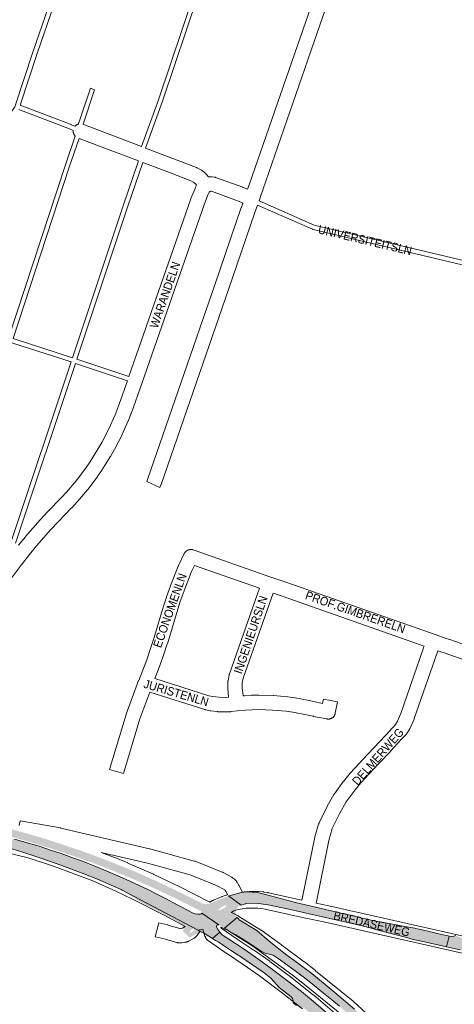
# Paper-space layout 'Layout1' of a CAD drawing. Header units: metres. Extents: x 123097 to 144122, y 392739 to 407589.
# Tile 227 of 510: x 130832 to 131224, y 396534 to 397422. Entities that reach past the tile are written whole.
import ezdxf
from ezdxf.enums import TextEntityAlignment as Align

# ---------------------------------------------------------------- set-up
doc = ezdxf.new("R2010")
doc.units = ezdxf.units.M
doc.header["$MEASUREMENT"] = 0
for name, color, linetype, lineweight in [('gs-anno-wegen algemeen tekst', 7, 'Continuous', 0), ('gs-knt-aanvullende hoofdweg', 7, 'Continuous', 0), ('gs-knt-hoofdweg', 7, 'Continuous', 0), ('gs-knt-paden', 7, 'Continuous', 0), ('gs-knt-wegen algemeen', 7, 'Continuous', 0), ('ir-ARC-asfalt-hoofdwegen-te inspecteren', 5, 'Continuous', 0)]:
    doc.layers.add(name, color=color, linetype=linetype, lineweight=lineweight)
doc.styles.add('Style-Arial', font='arial.ttf')

psp = doc.layouts.get("Layout1")

# ---------------------------------------------------------------- hatches: boundary and pattern name
at = {"layer": 'ir-ARC-asfalt-hoofdwegen-te inspecteren', "linetype": 'Continuous', "lineweight": 13}
h = psp.add_hatch(color=5, dxfattribs=at)
h.paths.add_polyline_path([(131016.479, 396602.944), (131013.167, 396604.845), (131011.478, 396605.867), (130996.031, 396616.654), (130995.919, 396617.625), (130995.231, 396618.319), (130988.849, 396621.601), (130982.981, 396624.619), (130968.636, 396631.685), (130966.412, 396632.733), (130954.157, 396638.505), (130941.363, 396644.181), (130927.548, 396650.084), (130913.639, 396655.749), (130896.666, 396662.257), (130880.734, 396667.944), (130878.644, 396668.654), (130856.988, 396675.868), (130846.942, 396678.958), (130835.854, 396682.224), (130826.18, 396684.927), (130816.498, 396687.513), (130806.476, 396690.074), (130792.671, 396693.46), (130789.689, 396693.984), (130779.333, 396694.213), (130774.378, 396694.643), (130769.505, 396695.636), (130769.407, 396695.658), (130760.612, 396697.634), (130760.514, 396697.656), (130751.107, 396699.802), (130743.593, 396703.007), (130743.845, 396704.107), (130743.785, 396704.513), (130743.449, 396704.75), (130738.746, 396705.815), (130736.738, 396706.288), (130734.403, 396706.81), (130733.691, 396706.729), (130733.232, 396706.179), (130719.504, 396710.292), (130718.411, 396710.557), (130716.351, 396711.024), (130711.61, 396712.116), (130712.919, 396718.438), (130731.452, 396714.47), (130731.557, 396714.449), (130746.632, 396711.447), (130746.944, 396713.396), (130806.546, 396699.583), (130808.707, 396698.921), (130824.409, 396692.4), (130826.327, 396691.772), (130842.382, 396687.192), (130852.533, 396684.206), (130868.652, 396679.068), (130885.282, 396673.486), (130898.296, 396668.801), (130911.225, 396663.85), (130916.374, 396661.817), (130922.551, 396659.378), (130935.229, 396654.231), (130949.65, 396647.908), (130956.651, 396644.688), (130971.638, 396637.595), (130986.013, 396630.531), (130987.595, 396629.729), (130996.179, 396625.379), (130998.055, 396624.834), (131000, 396624.651), (131002.111, 396624.869), (131004.134, 396625.512), (131011.221, 396628.594), (131015.678, 396630.393), (131020.207, 396632.001), (131031.672, 396623.751), (131031.278, 396623.735), (131029.27, 396622.539), (131027.744, 396620.768), (131026.859, 396618.604), (131026.706, 396616.272), (131026.721, 396616.17), (131026.851, 396615.301), (131027.096, 396614.384), (131027.908, 396612.889), (131028.082, 396612.635)])
h.paths.add_polyline_path([(131011.526, 396618.973), (131011.187, 396619.388), (131011.349, 396619.898), (131013.906, 396622.11), (131016.899, 396623.683), (131017.574, 396623.656), (131018.072, 396623.199), (131018.157, 396622.529), (131017.789, 396621.962), (131012.058, 396619.03)], flags=16)
for points in [[(130735.905, 396696.105), (130737.995, 396695.614), (130755.783, 396691.487), (130789.498, 396683.674), (130804.038, 396680.121), (130812.222, 396677.922), (130824.831, 396674.426), (130837.409, 396670.732), (130850.276, 396666.495), (130864.799, 396661.406), (130877.104, 396656.919), (130889.805, 396652.114), (130902.066, 396647.098), (130914.471, 396641.887), (130923.459, 396637.931), (130924.477, 396637.384), (130997.84, 396598.45), (131002.401, 396595.678), (131005.677, 396593.687), (131012.235, 396599.469), (131010.495, 396601.916), (131009.371, 396603.819), (131009.198, 396604.779), (131009.643, 396605.647), (131010.523, 396606.067), (131011.478, 396605.867), (130996.031, 396616.654), (130995.52, 396615.821), (130994.604, 396615.481), (130992.422, 396615.625), (130990.267, 396615.999), (130988.415, 396616.51), (130986.654, 396617.279), (130983.675, 396618.801), (130968.911, 396626.85), (130964.649, 396629.046), (130958.02, 396632.461), (130946.792, 396638.068), (130935.622, 396643.322), (130924.585, 396648.372), (130912.563, 396653.598), (130900.523, 396658.653), (130897.74, 396659.769), (130888.438, 396663.352), (130879.044, 396666.744), (130869.288, 396670.189), (130859.84, 396673.446), (130850.365, 396676.56), (130846.557, 396677.705), (130840.776, 396679.444), (130827.255, 396683.167), (130808.184, 396686.294), (130805.697, 396686.851), (130791.82, 396690.015), (130769.398, 396695.155), (130769.505, 396695.636), (130769.407, 396695.658), (130769.3, 396695.177), (130760.51, 396697.148), (130760.612, 396697.634), (130760.514, 396697.656), (130760.412, 396697.171), (130750.979, 396699.302), (130751.107, 396699.802), (130743.593, 396703.007), (130743.3, 396701.728), (130743.055, 396701.409), (130742.664, 396701.317), (130740.699, 396701.782), (130738.519, 396702.466), (130736.583, 396703.173), (130734.871, 396704.056), (130733.388, 396705.286), (130733.199, 396705.713), (130733.232, 396706.179), (130719.504, 396710.292), (130719.406, 396709.802), (130717.732, 396700.369)], [(131144.995, 396603.996), (131149.889, 396602.713), (131152.706, 396601.952), (131172.577, 396596.581), (131179.523, 396594.79), (131186.647, 396592.906), (131193.945, 396591.234), (131216.713, 396586.053), (131218.984, 396595.794), (131218.217, 396595.961), (131212.041, 396597.417), (131204.817, 396599.077), (131191.956, 396602.052), (131188.662, 396602.815), (131187.941, 396602.958), (131184.326, 396603.675), (131179.082, 396604.582), (131156.966, 396608.577), (131152.737, 396609.45), (131102.358, 396621.009), (131080.408, 396626.162), (131077.093, 396627.062), (131059.309, 396631.981), (131050.996, 396634.071), (131046.23, 396635.061), (131041.39, 396635.577), (131036.522, 396635.616), (131031.674, 396635.176), (131022.82, 396632.803), (131020.207, 396632.001), (131031.672, 396623.751), (131033.813, 396624.447), (131034.136, 396624.65), (131035.887, 396624.976), (131035.833, 396625.318), (131042.507, 396625.52), (131049.168, 396625.072), (131055.755, 396623.979), (131074.382, 396620.153), (131075.844, 396619.833), (131078.346, 396619.286), (131081.053, 396618.69), (131087.779, 396617.209), (131090.297, 396616.648), (131092.94, 396616.068), (131094.482, 396615.729), (131107.497, 396612.714), (131135.487, 396606.261), (131144.32, 396604.158)], [(131018.425, 396601.798), (131021.795, 396599.808), (131026.649, 396596.87), (131036.356, 396590.916), (131049.674, 396582.394), (131051.386, 396581.299), (131053.266, 396580.528), (131060.269, 396578.751), (131064.94, 396575.65), (131073.67, 396569.47), (131080.16, 396564.54), (131087.43, 396559.23), (131095.58, 396552.781), (131104.35, 396545.6), (131113.37, 396538.43), (131120.06, 396532.75), (131137.47, 396517.3), (131146.46, 396508.87), (131155.33, 396500), (131175.9, 396478.49), (131193.19, 396458.99), (131209.824, 396439.545), (131216.788, 396431.422), (131222.186, 396436.004), (131215.292, 396444.124), (131196.27, 396466.42), (131165.13, 396500), (131154.85, 396510.23), (131151.071, 396513.732), (131150.62, 396514.15), (131150.018, 396514.91), (131139.86, 396524.44), (131133.59, 396530.05), (131116.11, 396545.08), (131095.19, 396562.13), (131079.17, 396574.23), (131072.69, 396578.82), (131056.68, 396591.15), (131045.65, 396600.78), (131029.916, 396610.562), (131029.448, 396611.091), (131028.082, 396612.635), (131016.479, 396602.944)], [(131419.779, 396556.134), (131427.895, 396555.11), (131428.768, 396562.032), (131409.987, 396564.39), (131403.527, 396565.19), (131399.069, 396565.795), (131392.209, 396566.619), (131328.159, 396574.898), (131313.227, 396576.864), (131300.991, 396578.529), (131294.121, 396579.488), (131293.66, 396579.552), (131285.732, 396580.703), (131271.916, 396583.141), (131257.188, 396585.86), (131248.349, 396587.576), (131242.069, 396589.125), (131233.323, 396592.596), (131225.107, 396596.403), (131223.116, 396595.82), (131221.051, 396595.615), (131218.984, 396595.794), (131216.713, 396586.053), (131222.068, 396584.835), (131228.923, 396583.376), (131250.742, 396579.256), (131261.421, 396577.255), (131279.745, 396574.259), (131286.41, 396573.231), (131294.759, 396572.166), (131302.757, 396571.169), (131345.573, 396565.615), (131357.078, 396564.118), (131388.047, 396560.093)]]:
    psp.add_hatch(color=5, dxfattribs=at).paths.add_polyline_path(points, flags=0)
at = {"layer": 'ir-ARC-asfalt-hoofdwegen-te inspecteren', "linetype": 'Continuous', "lineweight": 13, "extrusion": (0, 0, -1)}
h = psp.add_hatch(color=5, dxfattribs=at)
h.paths.add_polyline_path([(-130985.1, 396594.331), (-130986.857, 396595.485), (-130991.808, 396598.303), (-130992.898, 396598.824), (-130994.088, 396599.034), (-130995.784, 396598.871), (-130997.84, 396598.45), (-130924.477, 396637.384), (-130925.698, 396636.661), (-130941.131, 396626.373), (-130947.174, 396623.208), (-130955.83, 396618.831), (-130967.51, 396612.675), (-130974.916, 396608.707), (-130978.386, 396606.279), (-130979.553, 396604.635), (-130980.032, 396602.677), (-130979.725, 396601.805), (-130979.226, 396601.026), (-130978.811, 396600.636)])
h.paths.add_polyline_path([(-130985.826, 396598.618), (-130989.16, 396600.885), (-130989.511, 396601.578), (-130989.284, 396602.321), (-130988.606, 396602.701), (-130987.854, 396602.505), (-130986.32, 396601.09), (-130985.141, 396599.368), (-130985.217, 396598.75)], flags=16)
psp.add_hatch(color=5, dxfattribs=at).paths.add_polyline_path([(-131076.582, 396541.234), (-131077.77, 396539.585), (-131078.359, 396537.64), (-131078.287, 396535.609), (-131081.468, 396533.179), (-131084.534, 396530.716), (-131085.569, 396531.353), (-131086.773, 396531.51), (-131087.937, 396531.162), (-131102.124, 396519.281), (-131114.829, 396512.45), (-131128.209, 396500), (-131130.89, 396497.01), (-131159.44, 396468.2), (-131175.09, 396451.3), (-131189.512, 396435.156), (-131192.43, 396431.89), (-131205.78, 396416.51), (-131216.072, 396404.514), (-131221.514, 396409.167), (-131221.302, 396409.415), (-131211.759, 396420.798), (-131207.52, 396425.76), (-131187.41, 396448.74), (-131166.47, 396471.47), (-131145.87, 396492.64), (-131138.171, 396500), (-131124.15, 396513.05), (-131111.52, 396524.35), (-131095.001, 396538.42), (-131085.89, 396545.83), (-131077.48, 396552.36), (-131073.41, 396555.63), (-131057.31, 396567.7), (-131048.565, 396573.959), (-131047.46, 396574.75), (-131034.173, 396583.964), (-131018.659, 396594.294), (-131015.374, 396596.38), (-131014.572, 396596.981), (-131013.798, 396597.64), (-131013.688, 396597.768), (-131012.235, 396599.469), (-131005.677, 396593.687), (-131007.475, 396592.594), (-131008.578, 396591.924), (-131010.91, 396590.58), (-131014.44, 396588.21), (-131017.421, 396586.216), (-131021.86, 396583.24), (-131028.93, 396578.76), (-131030.04, 396577.981), (-131032.21, 396576.46), (-131039.2, 396571.811), (-131045.59, 396567.21), (-131052.16, 396562.62), (-131058.205, 396557.98), (-131065.878, 396549.475)], flags=0)

# ---------------------------------------------------------------- linework, layer by layer
at = {"layer": 'gs-knt-aanvullende hoofdweg', "color": 7, "linetype": 'Continuous', "flags": 128}
for points in [[(131003.332, 396626.484), (131005.882, 396627.871), (131006.223, 396628.046), (131006.573, 396628.203), (131013.719, 396631.191), (131014.08, 396631.331), (131014.449, 396631.452), (131019.357, 396632.932)], [(131032.683, 396635.589), (131034.266, 396635.811), (131034.55, 396635.845), (131034.836, 396635.868), (131038.702, 396636.111), (131038.992, 396636.124), (131039.282, 396636.125), (131047.027, 396636.012), (131047.317, 396636.002), (131047.607, 396635.981), (131051.464, 396635.625), (131051.657, 396635.605), (131051.85, 396635.58), (131055.684, 396635.024), (131055.96, 396634.979), (131056.234, 396634.924), (131079.412, 396629.782), (131086.327, 396628.248)], [(131233.631, 396579.896), (131233.42, 396579.941), (131233.331, 396579.961), (131107.392, 396608.516), (131089.7, 396612.116), (131089.571, 396612.143), (131076.159, 396615.119), (131053.255, 396620.2), (131049.89, 396620.687), (131046.516, 396620.998), (131039.354, 396621.103), (131036.064, 396620.896), (131030.799, 396620.159), (131026.394, 396619.305), (131024.847, 396618.57), (131022.556, 396617.144)], [(131099.063, 396625.539), (131110.468, 396623.218), (131110.627, 396623.184), (131110.632, 396623.183), (131110.635, 396623.182)], [(131110.635, 396623.182), (131230.341, 396596.04)]]:
    psp.add_lwpolyline(points, dxfattribs=at)
at = {"layer": 'gs-knt-hoofdweg', "color": 7, "linetype": 'Continuous', "flags": 128}
for points in [[(130981.203, 396604.414), (130962.636, 396614.441), (130933.696, 396629.041), (130918.557, 396636.37), (130897.933, 396645.715), (130862.465, 396659.008), (130839.511, 396666.502), (130808.234, 396673.973)], [(130905.418, 396671.304), (130917.445, 396666.695), (130917.623, 396666.624), (130929.368, 396661.798), (130929.544, 396661.723), (130952.652, 396651.573), (130952.885, 396651.466), (130975.658, 396640.581), (130975.835, 396640.494), (131002.821, 396626.771), (131003.147, 396626.595), (131003.332, 396626.484)], [(131022.556, 396617.144), (131023.979, 396616.425), (131028.74, 396614.019), (131029.061, 396613.847), (131029.37, 396613.663), (131029.373, 396613.662), (131029.377, 396613.659)], [(131029.377, 396613.659), (131049.984, 396600.775), (131050.196, 396600.637), (131050.404, 396600.493), (131068.04, 396587.848), (131068.158, 396587.762), (131088.388, 396572.692), (131088.541, 396572.575), (131098.522, 396564.761), (131098.639, 396564.668), (131132.443, 396537.17), (131132.618, 396537.023), (131132.79, 396536.87), (131152.45, 396518.913)], [(131122.155, 396524.887), (131088.587, 396552.193), (131078.741, 396559.902), (131058.646, 396574.871), (131041.276, 396587.326), (131021.189, 396599.885), (131018.257, 396601.367), (131016.753, 396602.127), (131013.46, 396603.791), (131013.309, 396603.782), (131013.514, 396603.075), (131028.029, 396593.192), (131042.433, 396583.586), (131042.595, 396583.475), (131057.302, 396573.138), (131057.481, 396573.009), (131077.334, 396558.22), (131077.537, 396558.063), (131096.803, 396542.729), (131097.001, 396542.566), (131115.954, 396526.464)], [(130997.138, 396602.031), (130992.583, 396601.239)], [(131086.727, 396530.275), (131067.661, 396545.449), (131048, 396560.095), (131033.463, 396570.312), (131019.109, 396579.885), (131019.045, 396579.928), (131002.113, 396591.456), (131002.017, 396591.523), (131001.794, 396591.686), (131001.706, 396591.753), (131001.486, 396591.93), (131001.406, 396591.998), (131001.191, 396592.19), (131001.118, 396592.257), (131000.908, 396592.463), (131000.843, 396592.53), (131000.64, 396592.75), (131000.582, 396592.816), (131000.386, 396593.05), (131000.335, 396593.113), (131000.146, 396593.362), (131000.103, 396593.423), (130999.923, 396593.685), (130999.885, 396593.743), (130999.715, 396594.019), (130999.684, 396594.074), (130999.525, 396594.363), (130999.498, 396594.414), (130999.351, 396594.716), (130999.33, 396594.762), (130999.195, 396595.077), (130999.178, 396595.118), (130999.056, 396595.445), (130999.044, 396595.481), (130998.936, 396595.819), (130998.927, 396595.85), (130997.138, 396602.031)]]:
    psp.add_lwpolyline(points, dxfattribs=at)
at = {"layer": 'gs-knt-paden', "color": 7, "linetype": 'Continuous', "flags": 128}
for points in [[(130875.669, 397496.317), (130746.521, 397429.513), (130738.703, 397351.165), (130814.232, 397324.908), (130827.676, 397343.249), (130827.951, 397344.084), (130843.914, 397392.546), (130843.923, 397392.571), (130874.589, 397481.617), (130876.359, 397495.006), (130875.669, 397496.317)], [(130878.455, 397480.499), (130847.728, 397391.275), (130832.371, 397344.653), (130878.306, 397327.235), (130878.359, 397327.214), (130878.412, 397327.192), (130881.729, 397325.712)], [(130941.617, 397307.536), (130956.947, 397349.6), (130989.149, 397445.382)], [(130992.961, 397444.108), (130960.749, 397348.294), (130960.733, 397348.247), (130945.375, 397306.107)], [(130899.473, 397358.7), (130889.049, 397327.799), (130889.004, 397327.539)], [(130880.176, 397322.003), (130876.827, 397323.497), (130831.102, 397340.834)], [(130822.251, 397135.766), (130872.878, 397290.207), (130872.889, 397290.241), (130882.12, 397316.804)], [(130885.701, 397314.866), (130876.692, 397288.938), (130826.072, 397134.516), (130879.704, 397117.115)], [(130879.704, 397117.115), (130925.306, 397254.02), (130925.311, 397254.034), (130939.13, 397294.552)], [(130942.89, 397293.123), (130929.118, 397252.743), (130883.521, 397115.855)], [(131311.943, 397181.628), (131096.32, 397232.782), (131096.231, 397232.805), (131096.144, 397232.833), (131096.057, 397232.864), (131095.972, 397232.899), (131046.388, 397254.787)], [(131047.693, 397258.605), (131097.427, 397236.651), (131311.945, 397185.758)], [(130815.427, 396947.667), (130820.235, 396946.704), (130822.476, 396947.341), (130824.398, 396951.425), (130878.433, 397113.302), (130824.821, 397130.695), (130781.384, 396997.966), (130781.364, 396997.908), (130781.343, 396997.85), (130772.813, 396976.337), (130772.331, 396972.287), (130774.36, 396969.804), (130815.423, 396947.668), (130815.427, 396947.667)], [(130929.002, 397096.342), (130882.25, 397112.042), (130828.174, 396950.039)], [(130883.521, 397115.855), (130930.332, 397100.135)]]:
    psp.add_lwpolyline(points, dxfattribs=at)
psp.add_lwpolyline([(130884.96, 397327.747), (130885.115, 397328.638), (130885.129, 397328.714), (130885.147, 397328.789), (130885.167, 397328.864), (130885.19, 397328.937), (130895.665, 397359.988, -0.3849294), (130895.677, 397359.994), (130899.464, 397358.716), (130899.468, 397358.715, -0.4062115), (130899.475, 397358.703), (130899.473, 397358.7)], format="xyb", dxfattribs=at)
at = {"layer": 'gs-knt-wegen algemeen', "color": 7, "linetype": 'Continuous', "flags": 128}
for points in [[(130945.375, 397306.107), (130971.5, 397296.175), (130971.538, 397296.16), (130991.237, 397288.526), (130991.478, 397288.427), (130991.715, 397288.318), (130991.947, 397288.2), (130995.702, 397286.198), (130995.955, 397286.056), (130996.201, 397285.902), (130996.441, 397285.738), (130996.673, 397285.563), (130996.897, 397285.377), (130999.596, 397283.042), (130999.817, 397282.842), (131000.028, 397282.633), (131000.23, 397282.414), (131000.421, 397282.186), (131002.14, 397280.036), (131003.814, 397280.237), (131004.087, 397280.264), (131004.361, 397280.28), (131004.635, 397280.284), (131004.909, 397280.276), (131005.182, 397280.257), (131005.454, 397280.227), (131007.196, 397279.993), (131007.472, 397279.95), (131007.746, 397279.896), (131008.017, 397279.829), (131008.285, 397279.751), (131008.55, 397279.662), (131033.059, 397270.779), (131033.264, 397270.701), (131033.466, 397270.616), (131037.277, 397268.937), (131037.287, 397268.933), (131038.903, 397272.969), (131087.473, 397413.308), (131087.475, 397413.315), (131123.345, 397516.577, -0.385088)], [(131046.388, 397254.787), (131043.991, 397248.129), (131020.219, 397178.734), (131020.213, 397178.718), (130959.45, 397002.861), (130959.349, 397002.589), (130959.236, 397002.321), (130958.296, 397000.226, -0.3843025), (130958.283, 397000.222), (130946.423, 397005.546, -0.3843008), (130946.418, 397005.559), (130947.239, 397007.388), (131007.904, 397182.962), (131031.69, 397252.397), (131031.724, 397252.492), (131033.118, 397256.365), (131031.725, 397257.156), (131028.417, 397258.613), (131004.773, 397267.182), (131004.547, 397267.212), (131004.277, 397267.179), (131003.676, 397266.957), (131003.231, 397266.681), (131003.107, 397266.604), (131002.827, 397266.252), (131001.935, 397264.513), (130998.421, 397255.82), (130941.989, 397094.021), (130941.981, 397094), (130932.631, 397067.485), (130932.545, 397067.253), (130929.937, 397060.668), (130929.829, 397060.413), (130924.059, 397047.477), (130923.982, 397047.31), (130923.9, 397047.146), (130917.409, 397034.557), (130917.278, 397034.315), (130913.769, 397028.162), (130913.627, 397027.925), (130906.094, 397015.93), (130905.943, 397015.7), (130901.926, 397009.867), (130901.764, 397009.643), (130893.243, 396998.328), (130893.124, 396998.174), (130892.999, 396998.023), (130884.047, 396987.511), (130883.876, 396987.318), (130878.94, 396981.967), (130878.823, 396981.844), (130866.838, 396969.513), (130860.146, 396962.331), (130847.109, 396947.467), (130840.862, 396939.899), (130833.261, 396930.254), (130821.64, 396914.484)], [(130925.477, 396742.323), (130925.472, 396742.323), (130913.022, 396746.068, -0.3845874), (130913.016, 396746.08), (130927.875, 396795.482), (130927.935, 396795.672), (130928.001, 396795.86), (130939.195, 396826.199), (130939.227, 396826.284), (130946.421, 396844.977), (130949.613, 396854.02), (130952.62, 396863.13), (130961.075, 396891.261), (130961.118, 396891.399), (130964.368, 396901.398), (130964.407, 396901.516), (130967.847, 396911.45), (130967.938, 396911.696), (130974.889, 396929.424), (130974.985, 396929.655), (130975.089, 396929.881), (130980.299, 396940.66), (130980.421, 396940.898), (130980.499, 396941.037), (130980.578, 396941.175), (130980.663, 396941.311), (130980.749, 396941.445), (130980.84, 396941.577), (130980.933, 396941.706), (130981.031, 396941.833), (130981.13, 396941.958), (130981.234, 396942.08), (130981.339, 396942.2), (130981.448, 396942.316), (130981.559, 396942.431), (130981.674, 396942.542), (130981.791, 396942.652), (130981.911, 396942.757), (130982.033, 396942.86), (130982.158, 396942.959), (130982.285, 396943.057), (130982.415, 396943.149), (130982.546, 396943.24), (130982.68, 396943.327), (130982.816, 396943.411), (130982.954, 396943.491), (130983.094, 396943.569), (130983.236, 396943.641), (130983.379, 396943.712), (130983.525, 396943.778), (130983.671, 396943.841), (130983.82, 396943.9), (130983.97, 396943.956), (130984.121, 396944.008), (130984.273, 396944.056), (130984.427, 396944.1), (130984.581, 396944.141), (130984.737, 396944.178), (130984.893, 396944.211), (130985.05, 396944.24), (130985.207, 396944.266), (130985.366, 396944.287), (130985.525, 396944.305), (130985.684, 396944.318), (130985.843, 396944.328), (130986.003, 396944.333), (130986.163, 396944.336), (130986.322, 396944.333), (130986.482, 396944.328), (130986.641, 396944.317), (130986.8, 396944.304), (130986.959, 396944.286), (130987.118, 396944.265), (130987.275, 396944.239), (130987.432, 396944.21), (130987.588, 396944.177), (130987.744, 396944.14), (130987.898, 396944.099), (130988.052, 396944.055), (130988.204, 396944.006), (130988.302, 396943.973)], [(131033.244, 396812.405), (131034.325, 396812.502), (131034.548, 396812.518), (131040.902, 396812.869), (131041.139, 396812.878), (131047.203, 396812.992), (131047.503, 396812.991), (131060.282, 396812.642), (131060.485, 396812.633), (131060.689, 396812.618), (131073.421, 396811.47), (131073.724, 396811.435), (131080.057, 396810.563), (131080.358, 396810.514), (131092.928, 396808.178), (131093.227, 396808.115), (131099.336, 396806.68), (131104.879, 396805.586), (131105.643, 396809.455, -0.3706276), (131105.654, 396809.462), (131118.41, 396806.943, -0.3706269), (131118.417, 396806.933), (131116.392, 396796.677), (131116.322, 396796.365), (131116.237, 396796.057), (131116.138, 396795.753), (131116.023, 396795.455), (131115.894, 396795.163), (131115.751, 396794.877), (131115.594, 396794.599), (131115.423, 396794.329), (131115.239, 396794.067), (131115.043, 396793.815), (131114.835, 396793.573), (131114.615, 396793.341), (131114.384, 396793.121), (131114.142, 396792.912), (131113.89, 396792.715), (131113.629, 396792.53), (131113.36, 396792.359), (131113.082, 396792.201), (131112.797, 396792.057), (131112.505, 396791.927), (131112.207, 396791.812), (131111.904, 396791.711), (131111.596, 396791.625), (131111.284, 396791.555), (131110.969, 396791.5), (131110.652, 396791.46), (131110.334, 396791.436), (131110.014, 396791.428), (131109.695, 396791.435), (131109.376, 396791.458), (131109.059, 396791.497), (131108.744, 396791.551), (131096.7, 396793.929), (131096.472, 396793.979), (131090.398, 396795.406), (131078.13, 396797.686), (131072.099, 396798.516), (131059.722, 396799.632), (131047.297, 396799.971), (131041.502, 396799.862), (131035.378, 396799.524), (131028.115, 396798.872), (131022.254, 396798.149), (131022.034, 396798.126), (131021.814, 396798.11), (131018.101, 396797.906), (131017.813, 396797.896), (131017.526, 396797.9), (131010.584, 396798.133), (131010.283, 396798.15), (131009.983, 396798.181), (131004.119, 396798.925), (131003.936, 396798.951), (131003.754, 396798.982), (130999.592, 396799.752), (130999.321, 396799.808), (130999.053, 396799.875), (130998.788, 396799.954), (130949.252, 396815.843)], [(130831.607, 396695.606), (130832.349, 396699.77, -0.3861742), (130832.36, 396699.777), (130868.745, 396693.291), (130868.919, 396693.257), (130869.092, 396693.219), (130948.977, 396674.437), (130949.186, 396674.384), (130989.325, 396663.53), (130989.561, 396663.462), (130989.793, 396663.385), (130990.023, 396663.299), (131014.59, 396653.57), (131014.838, 396653.466), (131015.081, 396653.351), (131015.319, 396653.227), (131023.021, 396649.01), (131023.246, 396648.881), (131023.466, 396648.743), (131023.68, 396648.596), (131023.888, 396648.441), (131025.663, 396647.063), (131025.896, 396646.873), (131026.121, 396646.672), (131026.336, 396646.46), (131026.541, 396646.24), (131026.736, 396646.009), (131026.92, 396645.77), (131027.092, 396645.523), (131028.007, 396644.145), (131028.096, 396644.007), (131028.182, 396643.867), (131029.187, 396642.174), (131029.342, 396641.897), (131032.683, 396635.589)], [(130992.583, 396601.239), (130994.336, 396600.002, -0.384572), (130994.339, 396599.988), (130991.499, 396595.966), (130991.323, 396595.728), (130991.137, 396595.499), (130990.94, 396595.278), (130990.733, 396595.066), (130990.517, 396594.864), (130990.292, 396594.672), (130990.059, 396594.491), (130989.817, 396594.32), (130989.568, 396594.161), (130989.312, 396594.013), (130984.369, 396591.301), (130984.15, 396591.18), (130983.877, 396591.039), (130983.599, 396590.911), (130983.314, 396590.796), (130983.025, 396590.695), (130982.731, 396590.607), (130982.434, 396590.534), (130982.133, 396590.474), (130980.855, 396590.252), (130978.182, 396589.788), (130977.911, 396589.747), (130977.639, 396589.717), (130977.366, 396589.699), (130977.092, 396589.692), (130976.818, 396589.697), (130976.545, 396589.713), (130974.585, 396589.871), (130974.329, 396589.897), (130974.073, 396589.933), (130973.82, 396589.979), (130973.569, 396590.035), (130973.32, 396590.1), (130962.132, 396593.297), (130954.062, 396595.327, -0.3679), (130954.056, 396595.338), (130957.227, 396607.947, -0.384702), (130957.239, 396607.953), (130965.409, 396605.898), (130965.609, 396605.845), (130976.271, 396602.797), (130976.275, 396602.797), (130976.279, 396602.796)]]:
    psp.add_lwpolyline(points, format="xyb", dxfattribs=at)
for points in [[(131135.645, 397512.306), (131099.776, 397409.046)], [(131099.776, 397409.046), (131051.156, 397268.564), (131051.048, 397268.273), (131049.454, 397264.294), (131047.693, 397258.605)], [(130882.12, 397316.804), (130881.969, 397316.953), (130881.756, 397317.186), (130881.753, 397317.19), (130881.751, 397317.193), (130881.549, 397317.435), (130881.358, 397317.691), (130881.179, 397317.956), (130881.013, 397318.229), (130880.861, 397318.51), (130880.723, 397318.798), (130880.6, 397319.093), (130880.491, 397319.393), (130880.396, 397319.698), (130880.317, 397320.008), (130880.253, 397320.321), (130880.205, 397320.637), (130880.172, 397320.955), (130880.155, 397321.274), (130880.153, 397321.593), (130880.167, 397321.912), (130880.176, 397322.003)], [(130881.729, 397325.712), (130881.925, 397325.931), (130882.15, 397326.158), (130882.386, 397326.374), (130882.632, 397326.578), (130882.888, 397326.769), (130883.153, 397326.948), (130883.426, 397327.114), (130883.707, 397327.266), (130883.995, 397327.404), (130884.29, 397327.527), (130884.59, 397327.636), (130884.895, 397327.731), (130884.96, 397327.747)], [(130889.004, 397327.539), (130941.617, 397307.536)], [(130939.13, 397294.552), (130885.701, 397314.866)], [(130930.332, 397100.135), (130986.179, 397260.257), (130986.29, 397260.553), (130989.973, 397269.664), (130990.089, 397269.932), (130990.216, 397270.194), (130991.436, 397272.574), (130990.626, 397273.586), (130988.931, 397275.053), (130986.166, 397276.527), (130966.853, 397284.012), (130942.89, 397293.123)], [(130830.774, 396948.13), (130837.129, 396955.83), (130837.256, 396955.979), (130850.422, 396970.99), (130850.553, 396971.135), (130857.359, 396978.439), (130857.454, 396978.538), (130869.428, 396990.857), (130874.218, 396996.051), (130882.96, 397006.316), (130891.281, 397017.365), (130895.141, 397022.971), (130902.527, 397034.732), (130905.9, 397040.646), (130912.244, 397052.949), (130917.882, 397065.591), (130920.394, 397071.932), (130929.002, 397096.342)], [(130988.302, 396943.973), (130988.305, 396943.972), (130988.308, 396943.971), (130988.31, 396943.97)], [(130988.302, 396943.973), (130988.305, 396943.972), (130988.308, 396943.971), (130988.31, 396943.97)], [(130988.31, 396943.97), (131058.407, 396919.495), (131058.41, 396919.495), (131058.413, 396919.493)], [(130989.495, 396929.767), (130986.92, 396924.439), (130980.108, 396907.066), (130976.731, 396897.315), (130973.523, 396887.444), (130965.063, 396859.299), (130965.011, 396859.133), (130961.956, 396849.876), (130961.913, 396849.749), (130958.668, 396840.557), (130958.605, 396840.386), (130953.854, 396828.04)], [(131047.981, 396909.345), (130989.495, 396929.767)], [(131058.413, 396919.493), (131072.712, 396914.566), (131072.749, 396914.553), (131207.22, 396867.316), (131207.237, 396867.31), (131215.476, 396864.389), (131219.302, 396863.179), (131219.501, 396863.112), (131275.655, 396843.338)], [(131020.293, 396811.066), (131019.49, 396818.881), (131019.472, 396819.096), (131019.46, 396819.312), (131019.456, 396819.529), (131019.449, 396822.174), (131019.453, 396822.42), (131019.466, 396822.666), (131019.659, 396825.305), (131019.682, 396825.55), (131019.714, 396825.794), (131019.755, 396826.036), (131020.735, 396831.233), (131020.785, 396831.472), (131020.843, 396831.709), (131020.911, 396831.943), (131020.987, 396832.175), (131047.981, 396909.345)], [(131060.282, 396905.078), (131033.438, 396828.339), (131032.618, 396823.987), (131032.47, 396821.962), (131032.475, 396819.888), (131033.244, 396812.405)], [(131196.469, 396857.293), (131068.452, 396902.263), (131060.282, 396905.078)], [(131086.327, 396628.248), (131086.857, 396630.876), (131086.861, 396630.894), (131097.942, 396684.973), (131097.998, 396685.223), (131098.064, 396685.471), (131101.355, 396696.876), (131101.441, 396697.149), (131101.538, 396697.419), (131101.647, 396697.684), (131101.768, 396697.944), (131108.938, 396712.523), (131109.024, 396712.691), (131109.114, 396712.856), (131115.167, 396723.555), (131115.3, 396723.779), (131115.441, 396723.997), (131115.591, 396724.21), (131123.82, 396735.38), (131123.96, 396735.563), (131129.366, 396742.382), (131129.534, 396742.586), (131129.71, 396742.782), (131145.637, 396759.831), (131145.683, 396759.88), (131156.574, 396771.301), (131166.056, 396781.605), (131166.183, 396781.74), (131170.15, 396785.811), (131172.045, 396789.061), (131175.368, 396796.417), (131195.807, 396855.633), (131195.865, 396855.792), (131195.926, 396855.95), (131196.469, 396857.293)], [(131208.759, 396852.956), (131208.059, 396851.225), (131187.578, 396791.886), (131187.474, 396791.605), (131187.357, 396791.33), (131183.772, 396783.394), (131183.676, 396783.191), (131183.573, 396782.991), (131183.463, 396782.795), (131180.995, 396778.562), (131180.828, 396778.291), (131180.648, 396778.028), (131180.455, 396777.775), (131180.25, 396777.531), (131180.034, 396777.298), (131175.574, 396772.721), (131166.115, 396762.442), (131166.036, 396762.357), (131155.128, 396750.919), (131139.404, 396734.087), (131134.234, 396727.565), (131126.307, 396716.803), (131120.539, 396706.608), (131113.705, 396692.714), (131110.645, 396682.108), (131099.618, 396628.29), (131099.063, 396625.539)], [(131274.011, 396830.113), (131215.276, 396850.797), (131211.443, 396852.009), (131211.231, 396852.08), (131208.759, 396852.956)], [(130953.854, 396828.04), (131002.369, 396812.479), (131005.941, 396811.818), (131011.322, 396811.135)], [(130949.252, 396815.843), (130940.286, 396791.541), (130925.484, 396742.33), (130925.477, 396742.323)], [(131011.322, 396811.135), (131017.674, 396810.922), (131020.293, 396811.066)], [(131019.357, 396632.932), (131017.91, 396635.664), (131017.07, 396637.08), (131016.835, 396637.434), (131016.312, 396637.84), (131009.421, 396641.613), (130985.571, 396651.058), (130945.892, 396661.788), (130905.418, 396671.304)], [(130976.279, 396602.796), (130976.768, 396602.757), (130978.838, 396603.117), (130981.203, 396604.414)]]:
    psp.add_lwpolyline(points, dxfattribs=at)
at = {"layer": 'ir-ARC-asfalt-hoofdwegen-te inspecteren', "color": 5, "linetype": 'Continuous', "lineweight": 13, "flags": 128}
psp.add_lwpolyline([(130824.831, 396674.426), (130837.409, 396670.732), (130850.276, 396666.495), (130864.799, 396661.406), (130877.104, 396656.919), (130889.805, 396652.114), (130902.066, 396647.098), (130914.471, 396641.887), (130923.459, 396637.931), (130924.477, 396637.384), (130997.84, 396598.45), (131002.401, 396595.678), (131005.677, 396593.687), (131012.235, 396599.469), (131010.495, 396601.916), (131009.371, 396603.819), (131009.198, 396604.779), (131009.643, 396605.647), (131010.523, 396606.067), (131011.478, 396605.867), (130996.031, 396616.654), (130995.52, 396615.821), (130994.604, 396615.481), (130992.422, 396615.625), (130990.267, 396615.999), (130988.415, 396616.51), (130986.654, 396617.279), (130983.675, 396618.801), (130968.911, 396626.85), (130964.649, 396629.046), (130958.02, 396632.461), (130946.792, 396638.068), (130935.622, 396643.322), (130924.585, 396648.372), (130912.563, 396653.598), (130900.523, 396658.653), (130897.74, 396659.769), (130888.438, 396663.352), (130879.044, 396666.744), (130869.288, 396670.189), (130859.84, 396673.446), (130850.365, 396676.56), (130846.557, 396677.705), (130840.776, 396679.444), (130827.255, 396683.167)], dxfattribs=at)
at = {"layer": 'ir-ARC-asfalt-hoofdwegen-te inspecteren', "color": 5, "linetype": 'Continuous', "lineweight": 13}
psp.add_lwpolyline([(131144.995, 396603.996), (131149.889, 396602.713), (131152.706, 396601.952), (131172.577, 396596.581), (131179.523, 396594.79), (131186.647, 396592.906), (131193.945, 396591.234), (131216.713, 396586.053), (131218.984, 396595.794), (131218.217, 396595.961), (131212.041, 396597.417), (131204.817, 396599.077), (131191.956, 396602.052), (131188.662, 396602.815), (131187.941, 396602.958), (131184.326, 396603.675), (131179.082, 396604.582), (131156.966, 396608.577), (131152.737, 396609.45), (131102.358, 396621.009), (131080.408, 396626.162), (131077.093, 396627.062), (131059.309, 396631.981), (131050.996, 396634.071), (131046.23, 396635.061), (131041.39, 396635.577), (131036.522, 396635.616), (131031.674, 396635.176), (131022.82, 396632.803), (131020.207, 396632.001), (131031.672, 396623.751), (131033.813, 396624.447), (131034.136, 396624.65), (131035.887, 396624.976), (131035.833, 396625.318), (131042.507, 396625.52), (131049.168, 396625.072), (131055.755, 396623.979), (131074.382, 396620.153), (131075.844, 396619.833), (131078.346, 396619.286), (131081.053, 396618.69), (131087.779, 396617.209), (131090.297, 396616.648), (131092.94, 396616.068), (131094.482, 396615.729), (131107.497, 396612.714), (131135.487, 396606.261), (131144.32, 396604.158)], close=True, dxfattribs=at)
for points in [[(131133.59, 396530.05), (131116.11, 396545.08), (131095.19, 396562.13), (131079.17, 396574.23), (131072.69, 396578.82), (131056.68, 396591.15), (131045.65, 396600.78), (131029.916, 396610.562), (131029.448, 396611.091), (131028.082, 396612.635), (131016.479, 396602.944), (131018.425, 396601.798), (131021.795, 396599.808), (131026.649, 396596.87), (131036.356, 396590.916), (131049.674, 396582.394), (131051.386, 396581.299), (131053.266, 396580.528), (131060.269, 396578.751), (131064.94, 396575.65), (131073.67, 396569.47), (131080.16, 396564.54), (131087.43, 396559.23), (131095.58, 396552.781), (131104.35, 396545.6), (131113.37, 396538.43), (131120.06, 396532.75)], [(131111.52, 396524.35), (131095.001, 396538.42), (131085.89, 396545.83), (131077.48, 396552.36), (131073.41, 396555.63), (131057.31, 396567.7), (131048.565, 396573.959), (131047.46, 396574.75), (131034.173, 396583.964), (131018.659, 396594.294), (131015.374, 396596.38), (131014.572, 396596.981), (131013.798, 396597.64), (131013.688, 396597.768), (131012.235, 396599.469), (131005.677, 396593.687), (131007.475, 396592.594), (131008.578, 396591.924), (131010.91, 396590.58), (131014.44, 396588.21), (131017.421, 396586.216), (131021.86, 396583.24), (131028.93, 396578.76), (131030.04, 396577.981), (131032.21, 396576.46), (131039.2, 396571.811), (131045.59, 396567.21), (131052.16, 396562.62), (131058.205, 396557.98), (131065.878, 396549.475), (131076.582, 396541.234), (131077.77, 396539.585), (131078.359, 396537.64), (131078.287, 396535.609), (131081.468, 396533.179)], [(131225.107, 396596.403), (131223.116, 396595.82), (131221.051, 396595.615), (131218.984, 396595.794), (131216.713, 396586.053), (131222.068, 396584.835), (131228.923, 396583.376)]]:
    psp.add_lwpolyline(points, dxfattribs=at)

# ---------------------------------------------------------------- texts
at = {"layer": 'gs-anno-wegen algemeen tekst', "color": 7, "style": 'Style-Arial', "width": 0.909091}
for s, rotation, p in [('UNIVERSITEITSLN', 346.649556, (131143.2, 397223.177)), ('WARANDELN', 70.755711, (130962.919, 397173.726)), ('ECONOMENLN', 70.470678, (130967.309, 396889.387)), ('PROF.GIMBRERELN', 340.756125, (131134.522, 396887.894)), ('INGENIEURSLN', 71.2353, (131040.133, 396867.437)), ('JURISTENLN', 343.57317, (130973.039, 396815.05)), ('BREDASEWEG', 347.181486, (131149.2, 396606.872))]:
    psp.add_text(s, height=7.7, rotation=rotation, dxfattribs=at).set_placement(p, align=Align.MIDDLE_CENTER)
at = {"layer": 'gs-anno-wegen algemeen tekst', "color": 7, "insert": (131154.897, 396757.6), "char_height": 7.7, "attachment_point": 5, "rotation": 48.704303, "line_spacing_factor": 0.6, "style": 'Style-Arial'}
psp.add_mtext('\\H1x;\\W0.909091;DELMERWEG', dxfattribs=at)

doc.saveas('drawing.dxf')
